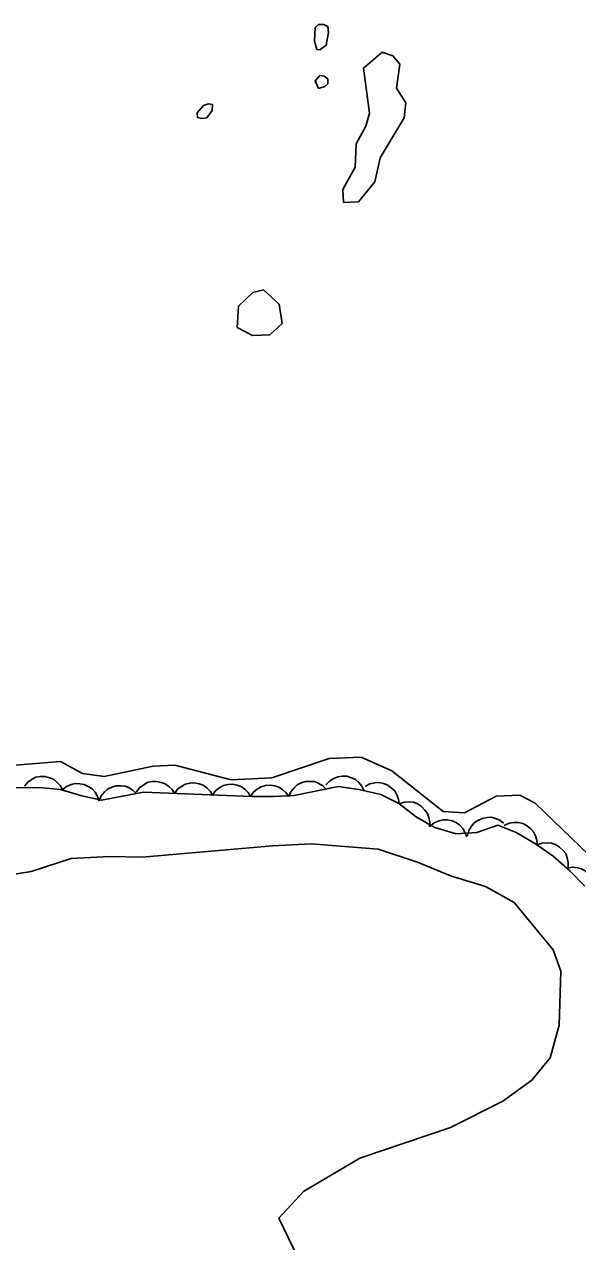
# Model space of a CAD drawing. Extents: x 336540 to 340074, y 5572036 to 5573747.
# Drawn here: x 337305.9 to 337349.5, y 5573298.8 to 5573394.7 of the extents above; entities that cross this region are included whole.
import ezdxf

# ---------------------------------------------------------------- set-up
doc = ezdxf.new("R2010")
doc.units = 0
for name, color, linetype in [('Niveau 2', 7, 'Continuous'), ('Niveau 4', 7, 'Continuous'), ('Niveau 44', 7, 'Continuous')]:
    doc.layers.add(name, color=color, linetype=linetype)

msp = doc.modelspace()

# ---------------------------------------------------------------- linework, layer by layer
at = {"layer": 'Niveau 2'}
for points in [[(337297.37, 5573326.44), (337306.44, 5573327.91), (337309.6, 5573328.94), (337312.64, 5573329.1), (337315.19, 5573329.05), (337325.46, 5573329.92), (337328.5, 5573330.08), (337333.77, 5573329.66), (337336.87, 5573328.64), (337339.46, 5573327.57), (337342.21, 5573326.72), (337344.48, 5573325.46), (337347.56, 5573321.73), (337348.14, 5573320.06)], [(337348.14, 5573320.06), (337348.02, 5573315.81), (337347.3, 5573313.23), (337345.88, 5573311.46), (337343.59, 5573309.81), (337339.47, 5573307.73), (337332.32, 5573305.33), (337327.88, 5573302.71), (337325.96, 5573300.59), (337327.46, 5573297.45)]]:
    msp.add_lwpolyline(points, dxfattribs=at)
at = {"layer": 'Niveau 4'}
for points in [[(337328.95, 5573392.67), (337328.75, 5573393.32), (337328.8, 5573394.39), (337329.08, 5573394.64), (337329.48, 5573394.65), (337329.8, 5573394.49), (337329.87, 5573394.02), (337329.68, 5573393), (337329.17, 5573392.65), (337328.95, 5573392.67)], [(337331.04, 5573380.62), (337331, 5573381.64), (337331.95, 5573383.39), (337332.03, 5573385.24), (337332.81, 5573386.64), (337333.1, 5573387.66), (337332.61, 5573391.21), (337334.08, 5573392.46), (337334.93, 5573392.16), (337335.48, 5573391.5), (337335.22, 5573389.62), (337335.96, 5573388.47), (337335.83, 5573387.28), (337333.94, 5573384.14), (337333.52, 5573382.25), (337332.22, 5573380.67), (337331.04, 5573380.62)], [(337329.08, 5573389.6), (337328.8, 5573390.19), (337329.18, 5573390.63), (337329.52, 5573390.58), (337329.8, 5573390.35), (337329.8, 5573389.97), (337329.57, 5573389.75), (337329.08, 5573389.6)], [(337320.71, 5573387.87), (337320.28, 5573387.28), (337319.89, 5573387.23), (337319.54, 5573387.31), (337319.51, 5573387.68), (337320.02, 5573388.25), (337320.41, 5573388.39), (337320.73, 5573388.33), (337320.71, 5573387.87)], [(337322.67, 5573370.77), (337322.78, 5573372.46), (337323.91, 5573373.53), (337324.75, 5573373.73), (337325.98, 5573372.6), (337326.2, 5573371.08), (337325.24, 5573370.2), (337323.88, 5573370.14), (337322.67, 5573370.77)], [(337350.36, 5573329.23), (337346.13, 5573333.29), (337344.92, 5573333.92), (337343.06, 5573333.84), (337340.57, 5573332.54), (337338.88, 5573332.65), (337334.85, 5573335.85), (337332.44, 5573336.93), (337329.9, 5573336.82), (337325.39, 5573335.28), (337322.19, 5573335.14), (337317.75, 5573336.29), (337316.05, 5573336.22), (337312.2, 5573335.39), (337310.5, 5573335.63), (337308.75, 5573336.58), (337304.22, 5573336.22)]]:
    msp.add_lwpolyline(points, dxfattribs=at)
at = {"layer": 'Niveau 44'}
for points in [[(337305.92, 5573334.63), (337306.18, 5573334.96), (337306.52, 5573335.19), (337306.82, 5573335.33), (337307.16, 5573335.39), (337307.53, 5573335.39), (337307.9, 5573335.29), (337308.21, 5573335.18), (337308.48, 5573334.96), (337308.73, 5573334.68), (337308.91, 5573334.37)], [(337314.73, 5573334.17), (337314.98, 5573334.51), (337315.31, 5573334.75), (337315.59, 5573334.91), (337315.94, 5573334.99), (337316.31, 5573335.01), (337316.68, 5573334.93), (337316.99, 5573334.83), (337317.28, 5573334.62), (337317.54, 5573334.36), (337317.73, 5573334.06)], [(337326.73, 5573333.81), (337326.89, 5573334.2), (337327.15, 5573334.51), (337327.39, 5573334.74), (337327.71, 5573334.89), (337328.06, 5573335), (337328.45, 5573335.01), (337328.77, 5573334.99), (337329.1, 5573334.85), (337329.42, 5573334.66), (337329.67, 5573334.41)], [(337329.66, 5573334.73), (337329.94, 5573335.04), (337330.29, 5573335.25), (337330.59, 5573335.38), (337330.94, 5573335.43), (337331.31, 5573335.41), (337331.68, 5573335.29), (337331.98, 5573335.16), (337332.24, 5573334.93), (337332.48, 5573334.64), (337332.63, 5573334.32)], [(337303.77, 5573334.5), (337307.09, 5573334.53), (337308.77, 5573334.38), (337310.45, 5573333.88), (337312, 5573333.52), (337315.3, 5573334.15), (337323.82, 5573333.82), (337325.57, 5573333.82), (337327.17, 5573333.9), (337330.61, 5573334.6), (337332.26, 5573334.37), (337333.97, 5573333.99), (337335.4, 5573333.26), (337336.8, 5573332.2), (337338.23, 5573331.38), (337339.9, 5573330.88), (337341.54, 5573330.99), (337343.18, 5573331.57), (337344.64, 5573330.98), (337346.16, 5573330.09), (337347.54, 5573329.11), (337348.86, 5573327.96), (337350.05, 5573326.76)], [(337308.9, 5573334.34), (337309.22, 5573334.61), (337309.6, 5573334.76), (337309.92, 5573334.85), (337310.27, 5573334.83), (337310.63, 5573334.76), (337310.98, 5573334.59), (337311.25, 5573334.42), (337311.48, 5573334.15), (337311.67, 5573333.83), (337311.78, 5573333.49)], [(337311.8, 5573333.48), (337311.96, 5573333.86), (337312.22, 5573334.18), (337312.47, 5573334.4), (337312.79, 5573334.55), (337313.14, 5573334.65), (337313.52, 5573334.66), (337313.85, 5573334.63), (337314.17, 5573334.5), (337314.49, 5573334.3), (337314.74, 5573334.04)], [(337317.73, 5573334.06), (337317.98, 5573334.39), (337318.3, 5573334.64), (337318.59, 5573334.8), (337318.94, 5573334.87), (337319.3, 5573334.89), (337319.68, 5573334.81), (337319.99, 5573334.71), (337320.28, 5573334.51), (337320.54, 5573334.25), (337320.73, 5573333.94)], [(337320.73, 5573333.94), (337320.98, 5573334.28), (337321.3, 5573334.52), (337321.59, 5573334.68), (337321.93, 5573334.76), (337322.3, 5573334.78), (337322.68, 5573334.7), (337322.99, 5573334.6), (337323.27, 5573334.39), (337323.54, 5573334.13), (337323.73, 5573333.82)], [(337323.73, 5573333.82), (337323.96, 5573334.17), (337324.28, 5573334.42), (337324.56, 5573334.59), (337324.9, 5573334.68), (337325.27, 5573334.72), (337325.64, 5573334.65), (337325.96, 5573334.56), (337326.25, 5573334.37), (337326.52, 5573334.12), (337326.73, 5573333.82)], [(337332.75, 5573334.61), (337333.11, 5573334.82), (337333.51, 5573334.9), (337333.84, 5573334.93), (337334.18, 5573334.85), (337334.53, 5573334.71), (337334.83, 5573334.48), (337335.07, 5573334.26), (337335.25, 5573333.96), (337335.37, 5573333.61), (337335.42, 5573333.25)], [(337335.42, 5573333.25), (337335.81, 5573333.38), (337336.22, 5573333.4), (337336.55, 5573333.36), (337336.87, 5573333.23), (337337.19, 5573333.03), (337337.45, 5573332.75), (337337.65, 5573332.49), (337337.76, 5573332.16), (337337.83, 5573331.8), (337337.81, 5573331.44)], [(337340.81, 5573330.73), (337340.92, 5573331.14), (337341.13, 5573331.48), (337341.34, 5573331.74), (337341.63, 5573331.94), (337341.97, 5573332.09), (337342.34, 5573332.16), (337342.67, 5573332.18), (337343.01, 5573332.09), (337343.35, 5573331.95), (337343.64, 5573331.73)], [(337337.86, 5573331.49), (337338.19, 5573331.75), (337338.56, 5573331.91), (337338.88, 5573331.99), (337339.23, 5573331.98), (337339.59, 5573331.91), (337339.94, 5573331.74), (337340.21, 5573331.56), (337340.44, 5573331.29), (337340.63, 5573330.97), (337340.74, 5573330.63)], [(337343.7, 5573331.53), (337344.08, 5573331.71), (337344.48, 5573331.77), (337344.81, 5573331.78), (337345.15, 5573331.68), (337345.49, 5573331.52), (337345.78, 5573331.28), (337346.01, 5573331.04), (337346.16, 5573330.73), (337346.27, 5573330.37), (337346.29, 5573330.01)], [(337346.29, 5573330), (337346.68, 5573330.15), (337347.08, 5573330.17), (337347.41, 5573330.15), (337347.74, 5573330.03), (337348.06, 5573329.84), (337348.33, 5573329.57), (337348.54, 5573329.32), (337348.66, 5573328.99), (337348.74, 5573328.62), (337348.73, 5573328.26)], [(337348.66, 5573328.17), (337349.07, 5573328.24), (337349.47, 5573328.2), (337349.79, 5573328.12), (337350.1, 5573327.94), (337350.38, 5573327.7), (337350.6, 5573327.39), (337350.76, 5573327.1), (337350.83, 5573326.76), (337350.84, 5573326.39), (337350.77, 5573326.04)]]:
    msp.add_lwpolyline(points, dxfattribs=at)

doc.saveas('drawing.dxf')
